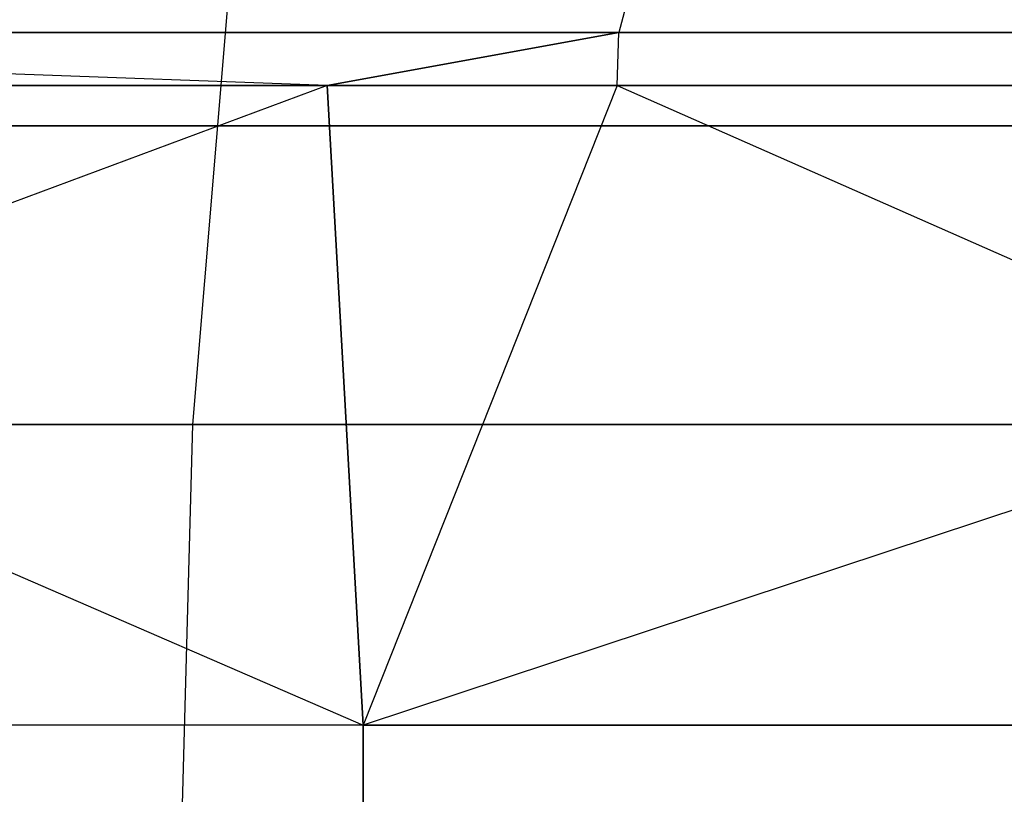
# Model space of a CAD drawing. Extents: x -172 to 172, y -29 to 28.
# Tile 750 of 914: x 77.4 to 81.95, y 1.3 to 4.89. Entities that reach past the tile are written whole.
import ezdxf

# ---------------------------------------------------------------- set-up
doc = ezdxf.new("R2010")
doc.units = 0
doc.header["$LTSCALE"] = 25.4
doc.layers.get('0').update_dxf_attribs({"linetype": 'CONTINUOUS'})

# ---------------------------------------------------------------- blocks, each defined once
blk = doc.blocks.new('RYFLO_AURA_STL')
at = {"color": 0}
for p, q in [((78.1996, 3.0149, -1101.7587), (78.4359, 5.8599, -1101.3311)), ((78.1996, 3.0149, -1101.7587), (78.4359, 5.8599, -1101.3311)), ((78.1996, 3.0149, -1384.7416), (78.4359, 5.8599, -1385.1692)), ((78.1996, 3.0149, -1384.7416), (78.4359, 5.8599, -1385.1692)), ((80.2273, 5.0456, -1101.2698), (80.1708, 4.8282, -1101.3699)), ((80.2273, 5.0456, -1101.2698), (80.1708, 4.8282, -1101.3699)), ((80.2273, 5.0456, -1385.2305), (80.1708, 4.8282, -1385.1304)), ((80.2273, 5.0456, -1385.2305), (80.1708, 4.8282, -1385.1304)), ((72.1619, 4.8282, -1389.3666), (80.1708, 4.8282, -1385.1304)), ((78.8202, 4.5828, -1385.8645), (72.1619, 4.8282, -1389.3666)), ((78.8202, 4.5828, -1385.8645), (72.1619, 4.8282, -1389.3666)), ((78.8202, 4.5828, -1100.6357), (72.1619, 4.8282, -1097.1337)), ((78.8202, 4.5828, -1100.6357), (72.1619, 4.8282, -1097.1337)), ((80.1708, 4.8282, -1101.3699), (72.1619, 4.8282, -1097.1337)), ((80.1708, 4.8282, -1101.3699), (72.1619, 4.8282, -1097.1337)), ((72.1619, 4.8282, -1389.3666), (80.1708, 4.8282, -1385.1304)), ((80.1708, 4.8282, -1385.1304), (78.8202, 4.5828, -1385.8645)), ((78.8202, 4.5828, -1100.6357), (80.1708, 4.8282, -1101.3699)), ((78.8202, 4.5828, -1100.6357), (80.1708, 4.8282, -1101.3699)), ((80.1708, 4.8282, -1385.1304), (78.8202, 4.5828, -1385.8645)), ((80.1619, 4.5828, -1101.3855), (80.1708, 4.8282, -1101.3699)), ((80.1619, 4.5828, -1101.3855), (80.1708, 4.8282, -1101.3699)), ((80.1619, 4.5828, -1385.1147), (80.1708, 4.8282, -1385.1304)), ((80.1619, 4.5828, -1385.1147), (80.1708, 4.8282, -1385.1304)), ((87.9318, 4.8282, -1106.0446), (80.1708, 4.8282, -1101.3699)), ((80.1708, 4.8282, -1385.1304), (87.9318, 4.8282, -1380.4557)), ((87.9318, 4.8282, -1106.0446), (80.1708, 4.8282, -1101.3699)), ((80.1708, 4.8282, -1385.1304), (87.9318, 4.8282, -1380.4557)), ((78.8202, 4.5828, -1100.6357), (70.8499, 1.6231, -1096.1288)), ((78.8202, 4.5828, -1100.6357), (70.8499, 1.6231, -1096.1288)), ((78.8202, 4.5828, -1385.8645), (72.1539, 4.5828, -1389.3505)), ((72.1539, 4.5828, -1097.1498), (78.8202, 4.5828, -1100.6357)), ((72.1539, 4.5828, -1389.3505), (78.9876, 1.6231, -1386.1675)), ((72.1539, 4.5828, -1097.1498), (78.8202, 4.5828, -1100.6357)), ((78.8202, 4.5828, -1385.8645), (72.1539, 4.5828, -1389.3505)), ((72.1539, 4.5828, -1389.3505), (78.9876, 1.6231, -1386.1675)), ((78.8202, 4.5828, -1100.6357), (80.1619, 4.5828, -1101.3855)), ((80.1619, 4.5828, -1385.1147), (78.8202, 4.5828, -1385.8645)), ((78.9876, 1.6231, -1100.3328), (78.8202, 4.5828, -1100.6357)), ((78.8202, 4.5828, -1385.8645), (78.9876, 1.6231, -1386.1675)), ((78.8202, 4.5828, -1385.8645), (78.9876, 1.6231, -1386.1675)), ((80.1619, 4.5828, -1385.1147), (78.8202, 4.5828, -1385.8645)), ((78.8202, 4.5828, -1100.6357), (80.1619, 4.5828, -1101.3855)), ((78.9876, 1.6231, -1100.3328), (78.8202, 4.5828, -1100.6357)), ((80.1619, 4.5828, -1385.1147), (78.9876, 1.6231, -1386.1675)), ((80.1619, 4.5828, -1385.1147), (78.9876, 1.6231, -1386.1675)), ((87.9221, 4.5828, -1106.0598), (78.9876, 1.6231, -1100.3328)), ((87.9221, 4.5828, -1106.0598), (78.9876, 1.6231, -1100.3328)), ((80.1619, 4.5828, -1101.3855), (78.9876, 1.6231, -1100.3328)), ((80.1619, 4.5828, -1101.3855), (78.9876, 1.6231, -1100.3328)), ((80.1619, 4.5828, -1101.3855), (87.9221, 4.5828, -1106.0598)), ((87.9221, 4.5828, -1380.4404), (80.1619, 4.5828, -1385.1147)), ((80.1619, 4.5828, -1385.1147), (86.8768, 1.6231, -1381.5138)), ((80.1619, 4.5828, -1385.1147), (86.8768, 1.6231, -1381.5138)), ((87.9221, 4.5828, -1380.4404), (80.1619, 4.5828, -1385.1147)), ((80.1619, 4.5828, -1101.3855), (87.9221, 4.5828, -1106.0598)), ((76.2931, 4.396, -1093.5165), (87.8059, 4.396, -1099.9639)), ((87.8059, 4.396, -1386.5364), (76.2931, 4.396, -1392.9838)), ((87.8059, 4.396, -1386.5364), (76.2931, 4.396, -1392.9838)), ((76.2931, 4.396, -1093.5165), (87.8059, 4.396, -1099.9639)), ((88.3284, 4.396, -1099.1112), (76.7471, 4.396, -1092.6255)), ((76.7471, 4.396, -1393.8748), (88.3284, 4.396, -1387.389)), ((88.3284, 4.396, -1099.1112), (76.7471, 4.396, -1092.6255)), ((76.7471, 4.396, -1393.8748), (88.3284, 4.396, -1387.389)), ((78.1996, 3.0149, -1101.7587), (70.1431, 3.0149, -1097.5966)), ((70.1431, 3.0149, -1388.9037), (78.1996, 3.0149, -1384.7416)), ((78.1996, 3.0149, -1101.7587), (70.1431, 3.0149, -1097.5966)), ((70.1431, 3.0149, -1388.9037), (78.1996, 3.0149, -1384.7416)), ((78.1205, 0.133, -1101.9016), (78.1996, 3.0149, -1101.7587)), ((78.1205, 0.133, -1101.9016), (78.1996, 3.0149, -1101.7587)), ((78.1205, 0.133, -1384.5986), (78.1996, 3.0149, -1384.7416)), ((78.1205, 0.133, -1384.5986), (78.1996, 3.0149, -1384.7416)), ((86.0101, 3.0149, -1106.3658), (78.1996, 3.0149, -1101.7587)), ((78.1996, 3.0149, -1384.7416), (86.0101, 3.0149, -1380.1344)), ((86.0101, 3.0149, -1106.3658), (78.1996, 3.0149, -1101.7587)), ((78.1996, 3.0149, -1384.7416), (86.0101, 3.0149, -1380.1344)), ((78.9876, 1.6231, -1386.1675), (70.8499, 1.6231, -1390.3715)), ((78.9876, 1.6231, -1386.1675), (70.8499, 1.6231, -1390.3715)), ((78.9876, 1.6231, -1100.3328), (70.8499, 1.6231, -1096.1288)), ((78.9876, 1.6231, -1100.3328), (70.8499, 1.6231, -1096.1288)), ((86.8768, 1.6231, -1104.9865), (78.9876, 1.6231, -1100.3328)), ((78.9876, 1.6231, -1100.3328), (78.9877, -1.3568, -1100.3326)), ((78.9877, -1.3568, -1386.1676), (78.9876, 1.6231, -1386.1675)), ((78.9876, 1.6231, -1386.1675), (86.8768, 1.6231, -1381.5138)), ((78.9877, -1.3568, -1386.1676), (78.9876, 1.6231, -1386.1675)), ((78.9876, 1.6231, -1100.3328), (78.9877, -1.3568, -1100.3326)), ((78.9876, 1.6231, -1386.1675), (86.8768, 1.6231, -1381.5138)), ((86.8768, 1.6231, -1104.9865), (78.9876, 1.6231, -1100.3328))]:
    blk.add_line(p, q, dxfattribs=at)

msp = doc.modelspace()

# ---------------------------------------------------------------- block references
at = {"color": 0}
msp.add_blockref('RYFLO_AURA_STL', (0, 0), dxfattribs=at)

doc.saveas('drawing.dxf')
